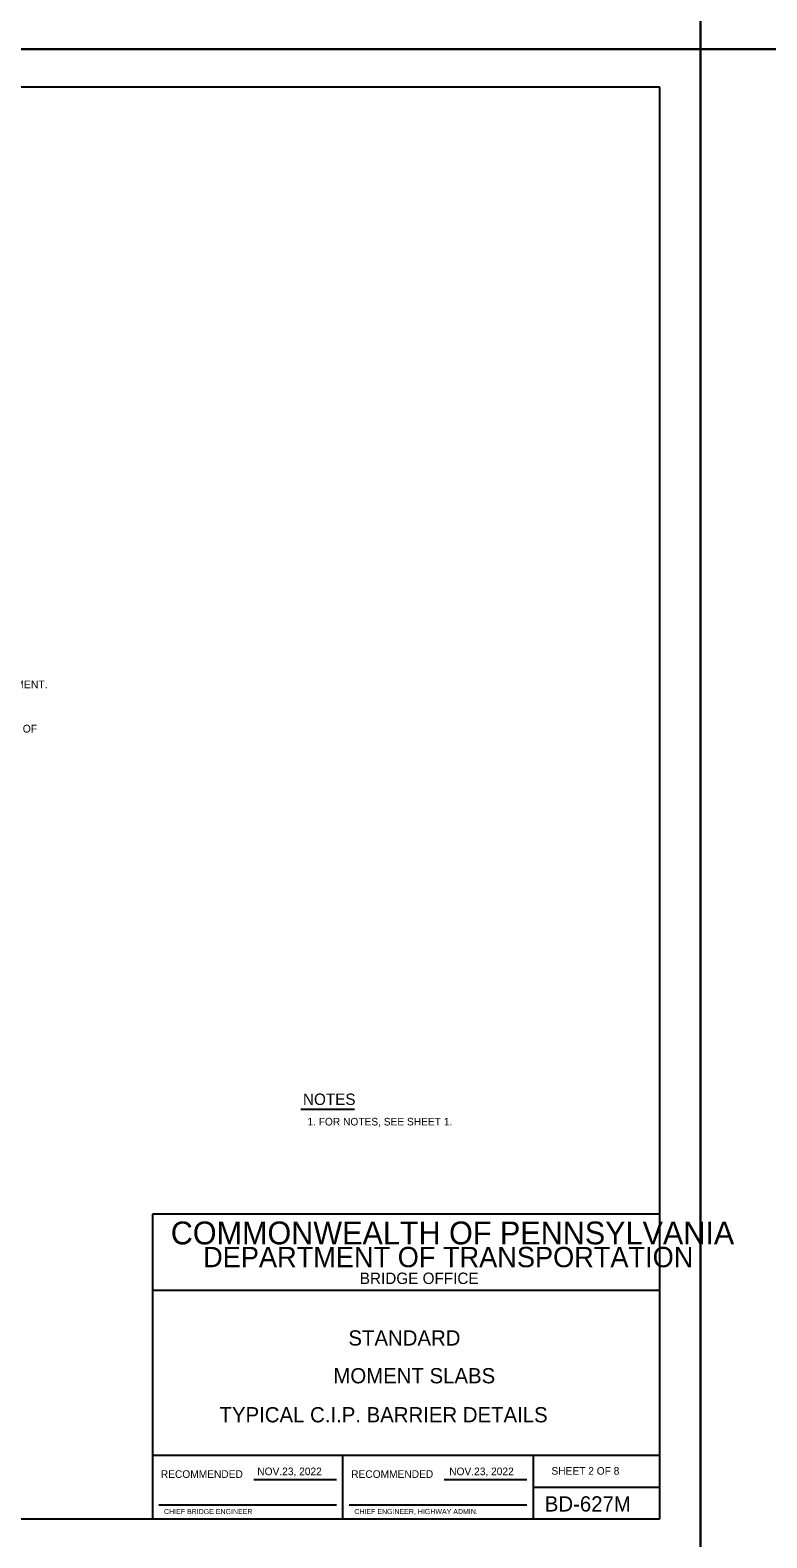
# Model space of a CAD drawing. Extents: x 638167 to 640248, y 296544 to 298920.
# Drawn here: x 638744 to 639034, y 297740 to 298334 of the extents above; entities that cross this region are included whole.
import ezdxf

# ---------------------------------------------------------------- set-up
doc = ezdxf.new("R2010")
doc.units = 0
for name, color, linetype in [('1', 7, 'Continuous'), ('2', 7, 'Continuous'), ('PLT-BNDY', 7, 'Continuous'), ('SIGNATORY TITLES', 7, 'Continuous')]:
    doc.layers.add(name, color=color, linetype=linetype)

msp = doc.modelspace()

# ---------------------------------------------------------------- linework, layer by layer
at = {"layer": '1'}
for p, q in [((638991.78, 298311.48), (638205.78, 298311.48)), ((638991.78, 297747.48), (638991.78, 298311.48)), ((638850.23, 297908.91), (638871.47, 297908.91)), ((638991.78, 297867.48), (638791.78, 297867.48)), ((638791.78, 297867.48), (638791.78, 297747.48)), ((638991.78, 297747.48), (638991.78, 297867.48)), ((638991.78, 297837.48), (638791.78, 297837.48)), ((638991.78, 297772.48), (638791.78, 297772.48)), ((638866.78, 297747.48), (638866.78, 297772.48)), ((638941.78, 297772.48), (638941.78, 297747.48)), ((638941.78, 297759.98), (638991.78, 297759.98)), ((638794.28, 297752.98), (638864.28, 297752.98)), ((638869.28, 297752.98), (638939.28, 297752.98)), ((638205.78, 297747.48), (638991.78, 297747.48)), ((638791.78, 297747.48), (638991.78, 297747.48))]:
    msp.add_line(p, q, dxfattribs=at)
at = {"layer": '2'}
for p, q in [((638831.75, 297762.98), (638864.28, 297762.98)), ((638906.75, 297762.98), (638939.28, 297762.98))]:
    msp.add_line(p, q, dxfattribs=at)
at = {"layer": 'PLT-BNDY'}
for points in [[(638166.78, 298920.48), (639007.78, 298920.48), (639007.78, 298326.48), (638166.78, 298326.48)], [(639007.78, 298920.48), (639848.78, 298920.48), (639848.78, 298326.48), (639007.78, 298326.48)], [(638166.78, 298326.48), (639007.78, 298326.48), (639007.78, 297732.48), (638166.78, 297732.48)], [(639007.78, 298326.48), (639848.78, 298326.48), (639848.78, 297732.48), (639007.78, 297732.48)]]:
    msp.add_lwpolyline(points, close=True, dxfattribs=at)

# ---------------------------------------------------------------- texts
at = {"layer": '1'}
for s, height, p in [('USE SAME JOINT AS PROVIDED IN PAVEMENT.', 3.072, (638656.93, 298074.68)), ('MOMENT SLAB DEPTH TO MATCH DEPTH OF', 3.072, (638656.93, 298057.23)), ('NOTES', 4.5, (638851.12, 297910.52)), ('1. FOR NOTES, SEE SHEET 1.', 3, (638852.87, 297902.44)), ('COMMONWEALTH OF PENNSYLVANIA', 9, (638799.03, 297855.6)), ('DEPARTMENT OF TRANSPORTATION', 8.0002, (638811.78, 297846.6)), ('BRIDGE OFFICE', 4.5, (638873.52, 297839.98)), ('STANDARD', 6, (638869.03, 297815.73)), ('MOMENT SLABS', 6.0001, (638863.11, 297800.85)), ('TYPICAL C.I.P. BARRIER DETAILS', 6.0001, (638818.24, 297785.48)), ('RECOMMENDED', 3, (638795.11, 297763.6)), ('RECOMMENDED', 3, (638870.12, 297763.6)), ('SHEET 2 OF 8', 3, (638949.04, 297764.86)), ('BD-627M', 6, (638946.41, 297750.35))]:
    msp.add_text(s, height=height, dxfattribs=at).set_placement(p)
at = {"layer": 'SIGNATORY TITLES'}
for s, height, p in [('NOV.23, 2022', 3, (638833.12, 297764.66)), ('NOV.23, 2022', 3, (638908.74, 297764.66)), ('CHIEF BRIDGE ENGINEER', 2, (638796.37, 297749.35)), ('CHIEF ENGINEER, HIGHWAY ADMIN.', 2, (638871.37, 297749.35))]:
    msp.add_text(s, height=height, dxfattribs=at).set_placement(p)

doc.saveas('drawing.dxf')
